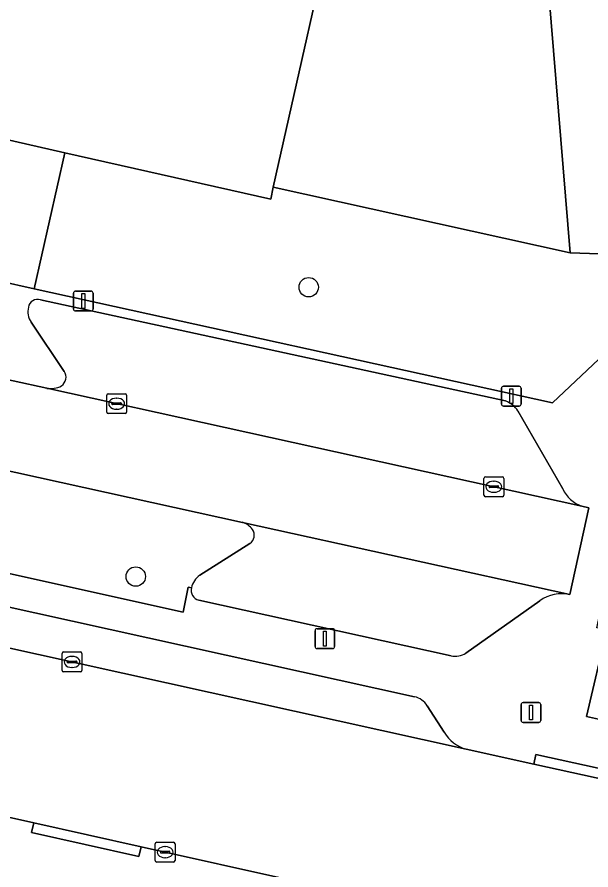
# Model space of a CAD drawing. Extents: x 162172 to 163187, y 382874 to 383685.
# Drawn here: x 162686.42 to 162715.37, y 383140.18 to 383183.19 of the extents above; entities that cross this region are included whole.
import ezdxf

# ---------------------------------------------------------------- set-up
doc = ezdxf.new("R2010")
doc.units = 0
for name, color, linetype in [('IMGEO_Berm_groen', 7, 'Continuous'), ('IMGEO_Boom', 7, 'Continuous'), ('IMGEO_Erf', 7, 'Continuous'), ('IMGEO_Groenvoorziening', 7, 'Continuous'), ('IMGEO_Haag', 7, 'Continuous'), ('IMGEO_Hek', 7, 'Continuous'), ('IMGEO_Kolk', 7, 'Continuous'), ('IMGEO_Lichtmast', 7, 'Continuous'), ('IMGEO_Pand', 7, 'Continuous'), ('IMGEO_Parkeervlak_open', 7, 'Continuous'), ('IMGEO_Rijbaan_lokaal_open', 7, 'Continuous'), ('IMGEO_Verkeerseiland_groen', 7, 'Continuous'), ('IMGEO_Voetpad_open', 7, 'Continuous')]:
    doc.layers.add(name, color=color, linetype=linetype)

msp = doc.modelspace()

# ---------------------------------------------------------------- linework, layer by layer
at = {"layer": 'IMGEO_Berm_groen'}
msp.add_lwpolyline([(162716.279, 383185.309), (162716.729, 383185.316), (162716.471, 383188.924), (162712.883, 383188.659), (162714.318, 383171.307), (162717.264, 383171.207)], close=True, dxfattribs=at)
at = {"layer": 'IMGEO_Boom'}
for centre in [(162701.128, 383169.567), (162692.403, 383154.974)]:
    msp.add_circle(centre, 0.489, dxfattribs=at)
at = {"layer": 'IMGEO_Erf'}
msp.add_lwpolyline([(162712.883, 383188.659), (162712.796, 383189.705), (162707.504, 383189.315), (162702.876, 383190.365), (162699.343, 383174.603), (162714.318, 383171.307)], close=True, dxfattribs=at)
msp.add_lwpolyline([(162622.24, 383184.334), (162683.702, 383170.501), (162683.655, 383170.289), (162687.285, 383169.49), (162688.833, 383176.346), (162685.666, 383177.059), (162685.258, 383175.234), (162684.774, 383175.342), (162663.425, 383180.117), (162664.833, 383187.422)], dxfattribs=at)
at = {"layer": 'IMGEO_Groenvoorziening'}
msp.add_lwpolyline([(162717.838, 383171.191), (162717.264, 383171.207), (162714.318, 383171.307), (162699.343, 383174.603), (162699.21, 383174.01), (162688.833, 383176.346), (162687.285, 383169.49), (162713.429, 383163.736), (162718.079, 383168.119)], close=True, dxfattribs=at)
at = {"layer": 'IMGEO_Haag'}
msp.add_lwpolyline([(162699.343, 383174.603), (162699.21, 383174.01), (162688.833, 383176.346), (162687.285, 383169.49), (162713.429, 383163.736), (162718.079, 383168.119), (162717.838, 383171.191), (162717.264, 383171.207), (162714.318, 383171.307)], close=True, dxfattribs=at)
at = {"layer": 'IMGEO_Hek'}
for points in [[(162712.796, 383189.705), (162712.883, 383188.659), (162714.318, 383171.307)], [(162699.343, 383174.603), (162714.318, 383171.307)]]:
    msp.add_lwpolyline(points, dxfattribs=at)
at = {"layer": 'IMGEO_Kolk'}
for p, q in [((162690.939, 383163.266), (162690.939, 383164.118)), ((162691.014, 383164.192), (162691.866, 383164.192)), ((162691.94, 383164.118), (162691.94, 383163.266)), ((162691.198, 383163.686), (162691.198, 383163.698)), ((162691.636, 383163.649), (162691.238, 383163.649)), ((162691.241, 383163.735), (162691.639, 383163.735)), ((162691.427, 383163.972), (162691.452, 383163.972)), ((162691.682, 383163.698), (162691.682, 383163.686)), ((162691.866, 383163.192), (162691.014, 383163.192)), ((162691.45, 383163.412), (162691.425, 383163.412)), ((162709.97, 383159.076), (162709.97, 383159.928)), ((162710.045, 383160.002), (162710.897, 383160.002)), ((162710.458, 383159.782), (162710.483, 383159.782)), ((162710.971, 383159.928), (162710.971, 383159.076)), ((162710.229, 383159.496), (162710.229, 383159.508)), ((162710.667, 383159.459), (162710.269, 383159.459)), ((162710.272, 383159.545), (162710.67, 383159.545)), ((162710.713, 383159.508), (162710.713, 383159.496)), ((162710.897, 383159.002), (162710.045, 383159.002)), ((162710.481, 383159.222), (162710.456, 383159.222)), ((162688.763, 383151.171), (162689.615, 383151.171)), ((162688.688, 383150.245), (162688.688, 383151.097)), ((162688.99, 383150.714), (162689.388, 383150.714)), ((162689.176, 383150.951), (162689.201, 383150.951)), ((162689.689, 383151.097), (162689.689, 383150.245)), ((162688.947, 383150.665), (162688.947, 383150.677)), ((162689.385, 383150.628), (162688.987, 383150.628)), ((162689.199, 383150.391), (162689.174, 383150.391)), ((162689.431, 383150.677), (162689.431, 383150.665)), ((162689.615, 383150.171), (162688.763, 383150.171)), ((162693.385, 383140.651), (162693.385, 383141.503)), ((162693.46, 383141.577), (162694.312, 383141.577)), ((162693.873, 383141.357), (162693.898, 383141.357)), ((162694.386, 383141.503), (162694.386, 383140.651)), ((162693.644, 383141.071), (162693.644, 383141.083)), ((162694.082, 383141.034), (162693.684, 383141.034)), ((162693.687, 383141.12), (162694.085, 383141.12)), ((162694.128, 383141.083), (162694.128, 383141.071)), ((162694.312, 383140.577), (162693.46, 383140.577)), ((162693.896, 383140.797), (162693.871, 383140.797))]:
    msp.add_line(p, q, dxfattribs=at)
for points in [[(162690.939, 383163.266), (162690.939, 383164.118)], [(162691.014, 383164.192), (162691.866, 383164.192)], [(162691.94, 383164.118), (162691.94, 383163.266)], [(162691.866, 383163.192), (162691.014, 383163.192)], [(162709.97, 383159.076), (162709.97, 383159.928)], [(162710.045, 383160.002), (162710.897, 383160.002)], [(162710.971, 383159.928), (162710.971, 383159.076)], [(162710.897, 383159.002), (162710.045, 383159.002)], [(162688.763, 383151.171), (162689.615, 383151.171)], [(162688.688, 383150.245), (162688.688, 383151.097)], [(162689.689, 383151.097), (162689.689, 383150.245)], [(162689.615, 383150.171), (162688.763, 383150.171)], [(162693.385, 383140.651), (162693.385, 383141.503)], [(162693.46, 383141.577), (162694.312, 383141.577)], [(162694.386, 383141.503), (162694.386, 383140.651)], [(162694.312, 383140.577), (162693.46, 383140.577)]]:
    msp.add_lwpolyline(points, dxfattribs=at)
for centre, radius, start, end in [((162691.016, 383164.116), 0.0765, 91.552, 178.448), ((162691.016, 383164.116), 0.0765, 91.552, 178.448), ((162691.864, 383164.116), 0.0765, 1.552, 88.448), ((162691.864, 383164.116), 0.0765, 1.552, 88.448), ((162691.238, 383163.695), 0.0403, 85.8775, 175.7526), ((162691.235, 383163.685), 0.0366, 178.938, 274.7102), ((162691.639, 383163.692), 0.043, 264.8664, 352.4533), ((162691.643, 383163.697), 0.0386, 1.7309, 96.639), ((162691.016, 383163.268), 0.0765, 181.552, 268.448), ((162691.016, 383163.268), 0.0765, 181.552, 268.448), ((162691.864, 383163.268), 0.0765, 271.552, 358.448), ((162691.864, 383163.268), 0.0765, 271.552, 358.448), ((162710.047, 383159.926), 0.0765, 91.552, 178.448), ((162710.047, 383159.926), 0.0765, 91.552, 178.448), ((162710.895, 383159.926), 0.0765, 1.552, 88.448), ((162710.895, 383159.926), 0.0765, 1.552, 88.448), ((162710.269, 383159.505), 0.0403, 85.8775, 175.7526), ((162710.266, 383159.495), 0.0366, 178.938, 274.7102), ((162710.67, 383159.502), 0.043, 264.8664, 352.4533), ((162710.674, 383159.507), 0.0386, 1.7309, 96.639), ((162710.047, 383159.078), 0.0765, 181.552, 268.448), ((162710.047, 383159.078), 0.0765, 181.552, 268.448), ((162710.895, 383159.078), 0.0765, 271.552, 358.448), ((162710.895, 383159.078), 0.0765, 271.552, 358.448), ((162688.765, 383151.095), 0.0765, 91.552, 178.448), ((162688.765, 383151.095), 0.0765, 91.552, 178.448), ((162689.613, 383151.095), 0.0765, 1.552, 88.448), ((162689.613, 383151.095), 0.0765, 1.552, 88.448), ((162688.987, 383150.674), 0.0403, 85.8775, 175.7526), ((162689.392, 383150.676), 0.0386, 1.7309, 96.639), ((162688.984, 383150.664), 0.0366, 178.938, 274.7102), ((162689.388, 383150.671), 0.043, 264.8664, 352.4533), ((162688.765, 383150.247), 0.0765, 181.552, 268.448), ((162688.765, 383150.247), 0.0765, 181.552, 268.448), ((162689.613, 383150.247), 0.0765, 271.552, 358.448), ((162689.613, 383150.247), 0.0765, 271.552, 358.448), ((162693.462, 383141.501), 0.0765, 91.552, 178.448), ((162693.462, 383141.501), 0.0765, 91.552, 178.448), ((162694.31, 383141.501), 0.0765, 1.552, 88.448), ((162694.31, 383141.501), 0.0765, 1.552, 88.448), ((162693.684, 383141.08), 0.0403, 85.8775, 175.7526), ((162693.681, 383141.07), 0.0366, 178.938, 274.7102), ((162694.085, 383141.077), 0.043, 264.8664, 352.4533), ((162694.089, 383141.082), 0.0386, 1.7309, 96.639), ((162693.462, 383140.653), 0.0765, 181.552, 268.448), ((162693.462, 383140.653), 0.0765, 181.552, 268.448), ((162694.31, 383140.653), 0.0765, 271.552, 358.448), ((162694.31, 383140.653), 0.0765, 271.552, 358.448)]:
    msp.add_arc(centre, radius, start, end, dxfattribs=at)
for centre, major_axis, ratio, start_param, end_param in [((162691.426, 383163.692), (-0.387, 0.002), 0.722429, 4.712389, 7.853982), ((162691.451, 383163.692), (-0.39, 0.002), 0.717154, 1.570796, 4.712389), ((162710.457, 383159.502), (-0.387, 0.002), 0.722429, 4.712389, 7.853982), ((162710.482, 383159.502), (-0.39, 0.002), 0.717154, 1.570796, 4.712389), ((162689.175, 383150.671), (-0.387, 0.002), 0.722429, 4.712389, 7.853982), ((162689.2, 383150.671), (-0.39, 0.002), 0.717154, 1.570796, 4.712389), ((162693.872, 383141.077), (-0.387, 0.002), 0.722429, 4.712389, 7.853982), ((162693.897, 383141.077), (-0.39, 0.002), 0.717154, 1.570796, 4.712389)]:
    msp.add_ellipse(centre, major_axis=major_axis, ratio=ratio, start_param=start_param, end_param=end_param, dxfattribs=at)
at = {"layer": 'IMGEO_Lichtmast'}
for p, q in [((162689.261, 383168.467), (162689.261, 383169.267)), ((162689.261, 383169.267), (162689.261, 383168.467)), ((162689.361, 383169.367), (162690.151, 383169.367)), ((162690.151, 383169.367), (162689.361, 383169.367)), ((162690.251, 383169.267), (162690.251, 383168.467)), ((162690.251, 383168.467), (162690.251, 383169.267)), ((162690.151, 383168.367), (162689.361, 383168.367)), ((162689.361, 383168.367), (162690.151, 383168.367)), ((162710.854, 383163.671), (162710.854, 383164.471)), ((162710.854, 383164.471), (162710.854, 383163.671)), ((162710.954, 383164.571), (162711.744, 383164.571)), ((162711.744, 383164.571), (162710.954, 383164.571)), ((162711.844, 383164.471), (162711.844, 383163.671)), ((162711.844, 383163.671), (162711.844, 383164.471)), ((162711.744, 383163.571), (162710.954, 383163.571)), ((162710.954, 383163.571), (162711.744, 383163.571)), ((162701.447, 383151.445), (162701.447, 383152.245)), ((162701.447, 383152.245), (162701.447, 383151.445)), ((162701.547, 383152.345), (162702.337, 383152.345)), ((162702.337, 383152.345), (162701.547, 383152.345)), ((162702.437, 383152.245), (162702.437, 383151.445)), ((162702.437, 383151.445), (162702.437, 383152.245)), ((162702.337, 383151.345), (162701.547, 383151.345)), ((162701.547, 383151.345), (162702.337, 383151.345)), ((162711.944, 383148.621), (162712.734, 383148.621)), ((162712.734, 383148.621), (162711.944, 383148.621)), ((162711.844, 383147.721), (162711.844, 383148.521)), ((162711.844, 383148.521), (162711.844, 383147.721)), ((162712.834, 383148.521), (162712.834, 383147.721)), ((162712.834, 383147.721), (162712.834, 383148.521)), ((162712.734, 383147.621), (162711.944, 383147.621)), ((162711.944, 383147.621), (162712.734, 383147.621))]:
    msp.add_line(p, q, dxfattribs=at)
for points in [[(162689.681, 383169.242), (162689.831, 383169.242), (162689.831, 383168.492), (162689.681, 383168.492), (162689.681, 383169.242)], [(162711.274, 383164.446), (162711.424, 383164.446), (162711.424, 383163.696), (162711.274, 383163.696), (162711.274, 383164.446)], [(162701.867, 383152.22), (162702.017, 383152.22), (162702.017, 383151.47), (162701.867, 383151.47), (162701.867, 383152.22)], [(162712.264, 383148.496), (162712.414, 383148.496), (162712.414, 383147.746), (162712.264, 383147.746), (162712.264, 383148.496)]]:
    msp.add_lwpolyline(points, dxfattribs=at)
for centre, start, end in [((162689.361, 383169.267), 90, 180), ((162689.361, 383169.267), 90, 180), ((162690.151, 383169.267), 0, 90), ((162690.151, 383169.267), 360, 90), ((162689.361, 383168.467), 180, 270), ((162689.361, 383168.467), 180, 270), ((162690.151, 383168.467), 270, 0), ((162690.151, 383168.467), 270, 0), ((162710.954, 383164.471), 90, 180), ((162710.954, 383164.471), 90, 180), ((162711.744, 383164.471), 0, 90), ((162711.744, 383164.471), 360, 90), ((162710.954, 383163.671), 180, 270), ((162710.954, 383163.671), 180, 270), ((162711.744, 383163.671), 270, 0), ((162711.744, 383163.671), 270, 0), ((162701.547, 383152.245), 90, 180), ((162701.547, 383152.245), 90, 180), ((162702.337, 383152.245), 0, 90), ((162702.337, 383152.245), 360, 90), ((162701.547, 383151.445), 180, 270), ((162701.547, 383151.445), 180, 270), ((162702.337, 383151.445), 270, 0), ((162702.337, 383151.445), 270, 0), ((162711.944, 383148.521), 90, 180), ((162711.944, 383148.521), 90, 180), ((162712.734, 383148.521), 0, 90), ((162712.734, 383148.521), 360, 90), ((162711.944, 383147.721), 180, 270), ((162711.944, 383147.721), 180, 270), ((162712.734, 383147.721), 270, 0), ((162712.734, 383147.721), 270, 0)]:
    msp.add_arc(centre, 0.1, start, end, dxfattribs=at)
at = {"layer": 'IMGEO_Pand'}
msp.add_lwpolyline([(162664.833, 383187.422), (162663.425, 383180.117), (162684.774, 383175.342), (162685.258, 383175.234), (162685.666, 383177.059), (162688.833, 383176.346), (162699.21, 383174.01), (162699.343, 383174.603), (162702.876, 383190.365)], dxfattribs=at)
at = {"layer": 'IMGEO_Parkeervlak_open'}
for points in [[(162711.063, 383163.831), (162687.599, 383168.929)], [(162687.123, 383167.797), (162688.798, 383165.324)], [(162706.468, 383148.912), (162626.037, 383166.702)], [(162622.598, 383165.402), (162709.068, 383146.272)], [(162687.913, 383164.467), (162714.915, 383158.524)], [(162713.942, 383159.394), (162711.679, 383163.329)], [(162714.298, 383154.074), (162697.781, 383157.709)], [(162698.161, 383156.642), (162695.636, 383155.041)], [(162695.583, 383153.777), (162708.308, 383150.978)], [(162709.056, 383151.112), (162712.795, 383153.759)], [(162707.963, 383147.12), (162707.103, 383148.458)]]:
    msp.add_lwpolyline(points, dxfattribs=at)
for centre, radius, start, end in [((162687.455, 383168.473), 0.478, 72.4406, 169.0192), ((162687.984, 383168.348), 1.022, 167.7897, 212.6096), ((162688.361, 383165.03), 0.527, 303.7596, 33.9821), ((162688.1, 383165.614), 1.163, 260.7195, 298.4307), ((162710.574, 383162.602), 1.323, 33.3454, 68.299), ((162715.441, 383160.092), 1.654, 204.9584, 251.4391), ((162697.492, 383156.742), 1.01, 36.9047, 73.3492), ((162697.873, 383157.065), 0.512, 304.2956, 33.5844), ((162696.17, 383154.229), 0.972, 123.3373, 169.6153), ((162695.721, 383154.28), 0.522, 166.2879, 254.6671), ((162713.924, 383152.115), 1.994, 79.1888, 124.4847), ((162708.509, 383152.008), 1.049, 258.9305, 301.3824), ((162706.249, 383147.934), 1.002, 31.5215, 77.3519), ((162709.549, 383148.043), 1.835, 210.1904, 254.8028)]:
    msp.add_arc(centre, radius, start, end, dxfattribs=at)
at = {"layer": 'IMGEO_Rijbaan_lokaal_open'}
for points in [[(162720.332, 383171.339), (162719.685, 383168.388), (162717.621, 383158.967), (162716.16, 383152.285), (162715.139, 383147.923), (162721.042, 383146.61), (162724.159, 383160.942), (162725.521, 383167.025), (162725.709, 383167.926), (162725.753, 383169.405), (162725.756, 383169.512), (162725.711, 383170.959), (162725.556, 383173.167), (162724.694, 383183.415), (162724.622, 383184.384), (162724.379, 383187.917), (162723.663, 383198.352), (162721.935, 383221.945)], [(162665.68, 383167.315), (162664.862, 383163.68), (162674.894, 383162.739), (162697.781, 383157.709), (162714.298, 383154.074), (162715.262, 383158.448), (162714.915, 383158.524), (162687.913, 383164.467), (162682.812, 383165.588), (162675.438, 383167.226), (162666.328, 383168.053)], [(162613.76, 383167.637), (162611.71, 383159.259), (162614.715, 383158.574), (162619.796, 383157.416), (162623.509, 383156.587), (162630.442, 383155.04), (162637.042, 383153.547), (162638.752, 383153.16), (162641.979, 383152.473), (162649.778, 383150.811), (162652.581, 383150.202), (162664.161, 383147.688), (162668.897, 383146.663), (162687.254, 383142.558), (162692.671, 383141.349), (162700.537, 383139.594), (162706.867, 383138.202), (162713.235, 383136.801), (162721.75, 383134.924), (162727.833, 383133.583), (162728.619, 383133.41), (162744.065, 383129.98), (162755.641, 383127.484)], [(162892.326, 383105.776), (162777.11, 383131.169), (162776.695, 383131.255), (162768.44, 383133.092), (162768.216, 383133.132), (162723.126, 383143.173), (162721.765, 383143.486), (162712.48, 383145.52), (162709.068, 383146.272), (162622.598, 383165.402), (162622.419, 383165.446), (162617.288, 383166.603), (162616.709, 383166.727)]]:
    msp.add_lwpolyline(points, dxfattribs=at)
at = {"layer": 'IMGEO_Verkeerseiland_groen'}
for points in [[(162674.894, 383162.739), (162664.862, 383163.68), (162661.881, 383164.326), (162663.695, 383160.363), (162663.852, 383160.165), (162664.124, 383159.992), (162694.801, 383153.18), (162695.054, 383154.447), (162695.214, 383154.404)], [(162697.781, 383157.709), (162674.894, 383162.739)], [(162695.636, 383155.041), (162698.161, 383156.642)]]:
    msp.add_lwpolyline(points, dxfattribs=at)
for centre, radius, start, end in [((162697.492, 383156.742), 1.01, 36.9047, 73.3492), ((162697.873, 383157.065), 0.512, 304.2956, 33.5844), ((162696.17, 383154.229), 0.972, 123.3373, 169.6153)]:
    msp.add_arc(centre, radius, start, end, dxfattribs=at)
at = {"layer": 'IMGEO_Voetpad_open'}
for points in [[(162709.068, 383146.272), (162712.48, 383145.52), (162712.586, 383146.008), (162721.871, 383143.974), (162721.042, 383146.61), (162715.139, 383147.923), (162716.16, 383152.285), (162715.672, 383152.391), (162717.133, 383159.073), (162717.621, 383158.967), (162719.685, 383168.388), (162720.332, 383171.339), (162717.838, 383171.191), (162718.079, 383168.119), (162713.429, 383163.736), (162687.285, 383169.49), (162683.655, 383170.289), (162664.103, 383174.592), (162663.985, 383174.166), (162678.544, 383170.958)], [(162695.214, 383154.404), (162695.054, 383154.447), (162694.801, 383153.18), (162664.124, 383159.992), (162663.852, 383160.165), (162663.695, 383160.363), (162661.881, 383164.326), (162658.204, 383165.105), (162660.048, 383160.866), (162659.652, 383160.961), (162659.48, 383160.234), (162642.444, 383164.012), (162635.483, 383165.556), (162635.521, 383165.707), (162623.773, 383168.281), (162623.732, 383168.137), (162622.428, 383168.41), (162618.069, 383169.371)], [(162687.599, 383168.929), (162711.063, 383163.831)], [(162688.798, 383165.324), (162687.123, 383167.797)], [(162626.037, 383166.702), (162706.468, 383148.912)], [(162682.812, 383165.588), (162687.913, 383164.467)], [(162711.679, 383163.329), (162713.942, 383159.394)], [(162714.915, 383158.524), (162715.262, 383158.448), (162714.298, 383154.074)], [(162708.308, 383150.978), (162695.583, 383153.777)], [(162712.795, 383153.759), (162709.056, 383151.112)], [(162707.103, 383148.458), (162707.963, 383147.12)]]:
    msp.add_lwpolyline(points, dxfattribs=at)
for points in [[(162728.619, 383133.41), (162727.833, 383133.583), (162721.75, 383134.924), (162713.235, 383136.801), (162706.867, 383138.202), (162700.537, 383139.594), (162692.671, 383141.349), (162692.563, 383140.863), (162687.146, 383142.073), (162687.254, 383142.558), (162668.897, 383146.663), (162664.161, 383147.688), (162663.396, 383144.154), (162754.882, 383123.923), (162755.641, 383127.484), (162744.065, 383129.98)], [(162712.48, 383145.52), (162721.765, 383143.486), (162721.871, 383143.974), (162712.586, 383146.008)], [(162687.254, 383142.558), (162687.146, 383142.073), (162692.563, 383140.863), (162692.671, 383141.349)]]:
    msp.add_lwpolyline(points, close=True, dxfattribs=at)
for centre, radius, start, end in [((162687.455, 383168.473), 0.478, 72.4406, 169.0192), ((162687.984, 383168.348), 1.022, 167.7897, 212.6096), ((162688.361, 383165.03), 0.527, 303.7596, 33.9821), ((162688.1, 383165.614), 1.163, 260.7195, 298.4307), ((162710.574, 383162.602), 1.323, 33.3454, 68.299), ((162715.441, 383160.092), 1.654, 204.9584, 251.4391), ((162695.721, 383154.28), 0.522, 166.2879, 254.6671), ((162713.924, 383152.115), 1.994, 79.1888, 124.4847), ((162708.509, 383152.008), 1.049, 258.9305, 301.3824), ((162706.249, 383147.934), 1.002, 31.5215, 77.3519), ((162709.549, 383148.043), 1.835, 210.1904, 254.8028)]:
    msp.add_arc(centre, radius, start, end, dxfattribs=at)

doc.saveas('drawing.dxf')
